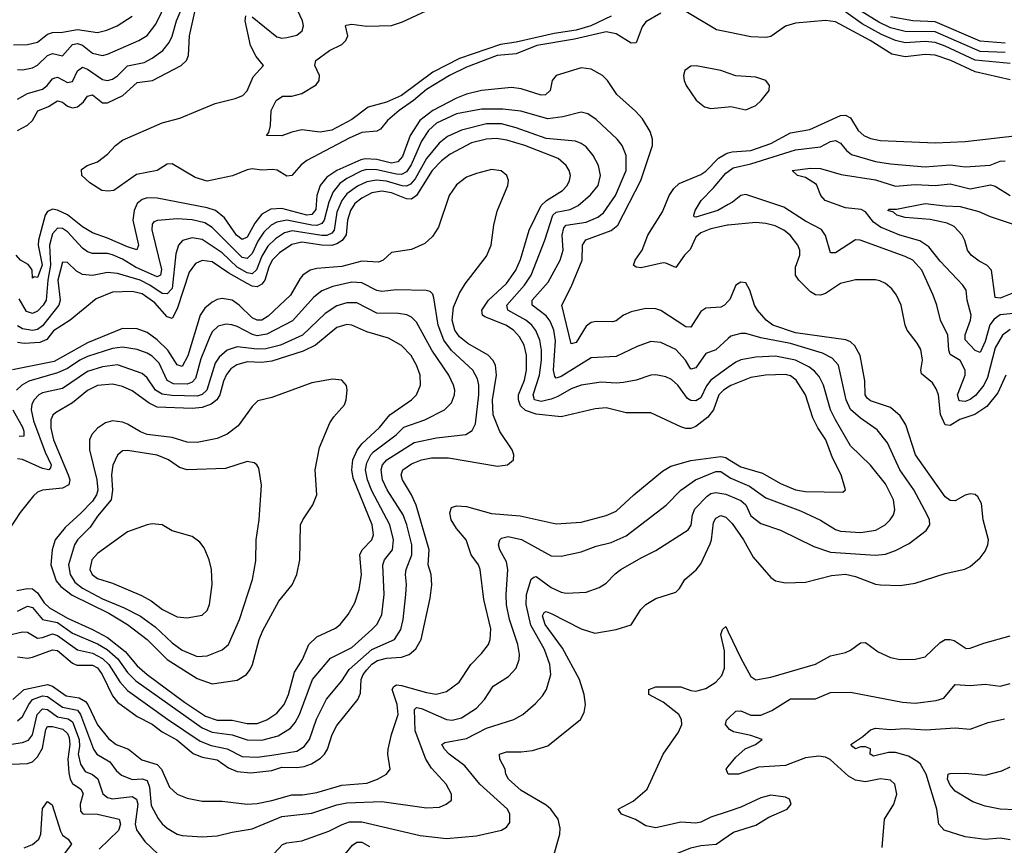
# Model space of a CAD drawing. Header units: inches. Extents: x 1173000 to 1307049, y 522583 to 678455.
# Tile 555 of 617: x 1217158 to 1221107, y 662285 to 665594. Entities that reach past the tile are written whole.
import ezdxf

# ---------------------------------------------------------------- set-up
doc = ezdxf.new("R2010")
doc.units = ezdxf.units.IN
doc.header["$MEASUREMENT"] = 0
doc.layers.add('B2616', color=7, linetype='Continuous')
doc.layers.add('B2626', color=7, linetype='Continuous')

msp = doc.modelspace()

# ---------------------------------------------------------------- linework, layer by layer
at = {"layer": 'B2616', "color": 5}
for points, elevation in [([(1217150, 665394.5), (1217170, 665393), (1217210, 665401.2), (1217230, 665412.2), (1217270, 665450.5), (1217290, 665458.2), (1217330.3, 665449.7), (1217370, 665494.8), (1217390, 665498.5), (1217410, 665491.6), (1217450, 665459.9), (1217490, 665450.6), (1217510, 665455.4), (1217636.4, 665510), (1217669.6, 665530.4), (1217704.2, 665575.8), (1217749.1, 665670)], 1260), ([(1217150, 665275.8), (1217190, 665298.8), (1217250, 665316), (1217269.1, 665330.9), (1217290, 665356.6), (1217299.3, 665360.7), (1217310, 665364.1), (1217350, 665342.2), (1217370, 665346.6), (1217390.3, 665389.7), (1217410, 665403.9), (1217430, 665396), (1217490, 665354.2), (1217510, 665351), (1217530, 665355.8), (1217550, 665368.5), (1217590, 665408.9), (1217657, 665423), (1217690, 665439.6), (1217731.7, 665470), (1217757.4, 665502.6), (1217770, 665527.5), (1217787.5, 665590), (1217811.9, 665650)], 1240), ([(1217150, 665150.6), (1217190, 665171.3), (1217209.9, 665190), (1217231.6, 665228.4), (1217274.3, 665245.7), (1217310, 665268.4), (1217330, 665263.1), (1217350, 665247.4), (1217370, 665240.8), (1217390, 665244.8), (1217414.5, 665265.5), (1217430, 665287.5), (1217450, 665293.1), (1217490, 665261.1), (1217510, 665260.8), (1217571.7, 665290), (1217630, 665342.5), (1217690.9, 665350), (1217806.5, 665410), (1217826.9, 665430), (1217834.8, 665450), (1217839.9, 665530), (1217865.6, 665650)], 1220), ([(1218090, 665605.5), (1218190, 665524.9), (1218210, 665520.3), (1218230, 665522.1), (1218270, 665532.4), (1218291, 665550), (1218296.8, 665570), (1218292.9, 665590), (1218264.2, 665650)], 1180), ([(1217133.5, 665493.5), (1217190, 665494.1), (1217230, 665504.4), (1217270, 665535.6), (1217290, 665542.4), (1217330, 665543.7), (1217390, 665554.5), (1217470, 665542.4), (1217508, 665552), (1217549.8, 665570), (1217610, 665608.1)], 1280), ([(1219730, 665620.4), (1219670, 665585.6), (1219654.8, 665565.2), (1219630, 665501), (1219610, 665499.7), (1219550, 665538), (1219510, 665545), (1219383.9, 665516.1), (1219232.4, 665490), (1219150, 665457.6), (1219072.9, 665450), (1218950, 665404), (1218882.6, 665370), (1218790, 665314.6), (1218737.3, 665270), (1218680.1, 665230), (1218632.9, 665190), (1218604.8, 665155.2), (1218590, 665147.2), (1218530, 665141.5), (1218480.1, 665119.9), (1218310, 665029.9), (1218287.2, 665012.8), (1218250, 664969.9), (1218230, 664967.6), (1218190.6, 664990.6), (1218173.8, 664993.8), (1218130, 664991.6), (1218090, 664995.8), (1218070, 664991.9), (1218012.3, 664967.7), (1217910, 664947.3), (1217861.4, 664961.4), (1217770, 665016.1), (1217750, 665015.3), (1217710, 664989.9), (1217626.4, 664973.6), (1217536, 664910), (1217513.5, 664906.5), (1217487.3, 664910), (1217439.7, 664939.7), (1217407.1, 664970), (1217406.2, 664993.8), (1217428.7, 665010), (1217470, 665024.4), (1217510, 665054.6), (1217542.8, 665090), (1217570, 665111.5), (1217730, 665181), (1217800.1, 665199.9), (1217941.7, 665258.3), (1218022.4, 665277.6), (1218052.7, 665290), (1218070, 665309.2), (1218095.2, 665364.8), (1218136, 665410), (1218106.8, 665446.8), (1218084.5, 665490), (1218062.9, 665590), (1218065.1, 665610)], 1180), ([(1219530, 665607.5), (1219448.6, 665570), (1219390, 665552.1), (1219301.6, 665538.4), (1219150, 665504), (1219085.9, 665494.1), (1218921.6, 665438.4), (1218815.8, 665384.2), (1218690.1, 665290), (1218630, 665263.9), (1218556.2, 665243.8), (1218490, 665193.8), (1218410, 665150.8), (1218362.7, 665142.7), (1218290, 665152.4), (1218250, 665143.7), (1218210, 665128.4), (1218148.7, 665130), (1218158, 665142), (1218164.5, 665170), (1218166.6, 665230), (1218187, 665270), (1218212.9, 665287.1), (1218250, 665288), (1218290, 665298), (1218347.3, 665332.7), (1218359.6, 665350), (1218360.2, 665370), (1218342, 665410), (1218345.4, 665430), (1218400.3, 665470), (1218450, 665495), (1218466.8, 665510), (1218473.6, 665530), (1218465.1, 665570), (1218467.9, 665572.1), (1218490, 665576.1), (1218550, 665568.2), (1218649.1, 665570.9), (1218693.9, 665586.1), (1218788.2, 665630)], 1160), ([(1220000, 665543.4), (1219952.8, 665552.8), (1219830, 665626.7)], 1180), ([(1220000, 664465.9), (1219984.9, 664450), (1219970, 664441.8), (1219910, 664438), (1219890, 664424.8), (1219850, 664361.5), (1219830, 664362.9), (1219730, 664428.7), (1219710, 664435.7), (1219670, 664436.9), (1219610, 664423.9), (1219580.3, 664410), (1219550, 664387.4), (1219536.3, 664383.7), (1219470, 664384.5), (1219450, 664379.9), (1219430, 664366.4), (1219390, 664300.5), (1219370, 664294.5), (1219332.7, 664450), (1219370, 664524.1), (1219414.2, 664630), (1219415.3, 664690), (1219428.5, 664711.5), (1219530, 664749.6), (1219557.7, 664770), (1219649.2, 664950), (1219696.5, 665090), (1219695.8, 665115.8), (1219686.4, 665146.4), (1219656, 665196.1), (1219628, 665228), (1219553.6, 665293.6), (1219515.2, 665350), (1219495.8, 665370), (1219450, 665395.3), (1219410, 665400.5), (1219309.2, 665370), (1219293.9, 665350), (1219286, 665310), (1219267.3, 665292.7), (1219250, 665291.5), (1219170, 665316.7), (1219130, 665321.9), (1219009.9, 665309.9), (1218950, 665295.1), (1218910, 665279.8), (1218814.9, 665230), (1218762.9, 665190), (1218724.5, 665130), (1218693.8, 665046.2), (1218675.3, 665024.7), (1218650, 665019.1), (1218590, 665034), (1218543.5, 665036.5), (1218527, 665033), (1218430.6, 664989.4), (1218390, 664962.3), (1218363.1, 664930), (1218350.6, 664890), (1218346, 664834), (1218330, 664812.7), (1218309.5, 664810.5), (1218210, 664837.6), (1218165.3, 664834.7), (1218130, 664814.1), (1218101.5, 664778.5), (1218070, 664722), (1218050, 664712.6), (1218028.1, 664730), (1217979.6, 664799.6), (1217943.7, 664830), (1217910, 664840.7), (1217710, 664879.2), (1217670, 664879.9), (1217650, 664873.6), (1217630, 664857.1), (1217616.8, 664830), (1217612.2, 664790), (1217634.2, 664690), (1217627.9, 664672.1), (1217590, 664683.2), (1217510, 664719), (1217450, 664739.3), (1217410, 664763.4), (1217350, 664812.6), (1217310, 664831), (1217290, 664834.3), (1217270, 664824.7), (1217260.8, 664810), (1217234, 664710), (1217232.5, 664690), (1217248.8, 664610), (1217230, 664561.4), (1217216.9, 664563.1), (1217210, 664558), (1217207.7, 664590), (1217201.6, 664601.6), (1217192.3, 664612.3), (1217161.5, 664630), (1217143.8, 664650)], 1220), ([(1220000, 665379.3), (1219970, 665390.3), (1219870.9, 665409.1), (1219850, 665407.9), (1219826.4, 665390), (1219821, 665370), (1219823.2, 665350), (1219831.7, 665330), (1219871.3, 665271.3), (1219905.2, 665245.2), (1219930, 665238.5), (1220000, 665244.8)], 1220), ([(1220000, 664316.9), (1219950, 664270.6), (1219910, 664256.9), (1219870, 664198.4), (1219850, 664193.6), (1219827.8, 664230), (1219790, 664272.5), (1219730, 664300.6), (1219690, 664304.5), (1219635, 664285), (1219550, 664244.2), (1219450, 664239), (1219330, 664164), (1219310, 664157.7), (1219303.8, 664163.8), (1219299.5, 664190), (1219307.7, 664307.7), (1219299.8, 664350), (1219285.9, 664385.9), (1219270, 664407), (1219214.1, 664450), (1219213.6, 664470), (1219277.4, 664542.6), (1219325.9, 664630), (1219338.3, 664670), (1219333.7, 664730), (1219340.6, 664759.4), (1219350, 664770.7), (1219430, 664782.6), (1219476.7, 664803.3), (1219500.2, 664819.8), (1219547.1, 664890), (1219590.7, 664990), (1219590, 665049.3), (1219574.5, 665090), (1219554.8, 665114.8), (1219470, 665194.6), (1219437, 665217), (1219410, 665222.9), (1219335.9, 665204.1), (1219276.9, 665196.9), (1219167.6, 665227.6), (1219095.9, 665235.9), (1219010, 665235.3), (1218910, 665216.6), (1218830, 665178.9), (1218798, 665150), (1218770, 665106.6), (1218728, 665012), (1218710, 664984.5), (1218690, 664974), (1218670, 664974.5), (1218590, 664992.2), (1218550, 664993.4), (1218530, 664988), (1218470, 664957.7), (1218442.2, 664937.8), (1218415.3, 664904.7), (1218397.4, 664862.6), (1218379.1, 664790), (1218370, 664777), (1218350.2, 664769.8), (1218330, 664770.7), (1218230, 664790.8), (1218190, 664782.6), (1218166.8, 664770), (1218137.6, 664742.4), (1218113.6, 664706.4), (1218090, 664656.7), (1218070, 664637.4), (1218050, 664640.5), (1217930, 664761.7), (1217900.6, 664780.6), (1217850, 664792.6), (1217790, 664796.2), (1217710.7, 664789.3), (1217696.7, 664783.3), (1217690, 664774), (1217688.4, 664751.6), (1217726.6, 664593.4), (1217722.4, 664570), (1217710, 664563.5), (1217622.3, 664602.3), (1217570, 664634.5), (1217530, 664652), (1217510, 664656.8), (1217450, 664657.1), (1217430, 664664.2), (1217410, 664677.9), (1217350, 664744.1), (1217330, 664757.3), (1217310, 664758.9), (1217290, 664735.2), (1217277.7, 664690), (1217282.4, 664610), (1217271.2, 664550), (1217263.9, 664470), (1217252.1, 664450), (1217230, 664426.5), (1217210, 664416.3), (1217185, 664424.9), (1217155.6, 664475.6)], 1240), ([(1220000, 664200), (1219930.6, 664149.4), (1219913, 664127), (1219890, 664079.1), (1219870, 664066.5), (1219850, 664067.7), (1219836.3, 664076.3), (1219797.5, 664130), (1219772.3, 664152.3), (1219750, 664163), (1219710, 664170.5), (1219690, 664169.9), (1219630, 664149.3), (1219579.5, 664140.5), (1219550, 664137.7), (1219490, 664141.2), (1219410, 664129.9), (1219370, 664114.6), (1219316.7, 664083.3), (1219290, 664073.3), (1219250, 664064.5), (1219223, 664070), (1219217.6, 664090), (1219242.8, 664170), (1219251.3, 664230), (1219251.5, 664270), (1219244.1, 664310), (1219228.3, 664348.3), (1219212.3, 664370), (1219187.6, 664390), (1219115.3, 664430), (1219111.8, 664450), (1219182.9, 664530), (1219209.4, 664570.6), (1219263.7, 664710), (1219296.3, 664810), (1219310, 664822.4), (1219366.4, 664833.6), (1219397.8, 664850), (1219447.8, 664892.2), (1219478.6, 664930), (1219487.5, 664970), (1219479.9, 665010), (1219458.3, 665050), (1219430, 665084.5), (1219410, 665098.3), (1219386.9, 665106.9), (1219270, 665117.8), (1219150, 665160.4), (1219090, 665176.7), (1219030, 665176.5), (1218930, 665151), (1218874.1, 665125.9), (1218841.2, 665098.8), (1218790, 665038.2), (1218743.7, 664956.3), (1218725.5, 664934.5), (1218710, 664927), (1218691.7, 664928.3), (1218630, 664947), (1218589.4, 664950.6), (1218550, 664944.1), (1218512.8, 664927.2), (1218470, 664895.6), (1218449.6, 664870), (1218430, 664822.5), (1218419.3, 664750), (1218410, 664738.3), (1218390.2, 664729.8), (1218370, 664729.6), (1218251.5, 664748.5), (1218220.4, 664739.6), (1218184.8, 664715.2), (1218154.1, 664685.9), (1218130, 664646.1), (1218107.9, 664592.1), (1218090, 664576.2), (1218070, 664578.9), (1218030, 664601.9), (1217970, 664659.8), (1217890, 664713.5), (1217850, 664719.7), (1217811.3, 664708.7), (1217795, 664690), (1217784.2, 664655.8), (1217770, 664517.4), (1217750, 664494.9), (1217730, 664496.2), (1217680.5, 664530), (1217641, 664550), (1217550, 664576.5), (1217510, 664581.2), (1217450, 664569.1), (1217410, 664573), (1217386.7, 664586.7), (1217350, 664621.2), (1217330, 664622), (1217310.9, 664550), (1217320.2, 664470), (1217315, 664450), (1217250, 664367.6), (1217230, 664352.7), (1217210, 664348.9), (1217170, 664355.3), (1217150, 664367.1)], 1260), ([(1220000, 664121.4), (1219980.9, 664110), (1219962.3, 664090), (1219940.3, 664030), (1219918.5, 664001.5), (1219870, 663963.9), (1219850, 663955.7), (1219830, 663955.4), (1219810, 663962), (1219690, 664018.8), (1219590, 664019), (1219510, 664038.2), (1219465.8, 664034.2), (1219330, 664002.9), (1219230, 664012.6), (1219187.2, 664027.2), (1219167.2, 664047.2), (1219158.2, 664070), (1219158.8, 664090), (1219182.7, 664150), (1219191.1, 664190), (1219190.6, 664250), (1219181, 664290), (1219163.1, 664323.1), (1219138.7, 664350), (1219108.4, 664370), (1219023.1, 664403.2), (1219014.1, 664410), (1219011.7, 664430), (1219038.3, 664470), (1219110, 664536.3), (1219147.8, 664590), (1219167.1, 664632.9), (1219201.2, 664750), (1219250.2, 664849.8), (1219270.4, 664869.6), (1219335.6, 664910), (1219353.6, 664930), (1219363.4, 664950), (1219366.7, 664970), (1219361.7, 664990), (1219349.9, 665010), (1219317.2, 665037.2), (1219183.7, 665090), (1219111.4, 665111.4), (1219070, 665117.8), (1219030, 665115.7), (1218970, 665100.8), (1218884.5, 665055.5), (1218850, 665028.6), (1218812.3, 664990), (1218750, 664889), (1218730, 664874.3), (1218710, 664875.9), (1218650, 664900.2), (1218610, 664907.1), (1218570, 664899.8), (1218530, 664878.6), (1218502.9, 664857.1), (1218484.8, 664830), (1218473.4, 664790), (1218467.7, 664732.3), (1218451.3, 664708.7), (1218430, 664695.5), (1218410, 664689.6), (1218370, 664690.4), (1218290, 664701.9), (1218250, 664693.7), (1218200.7, 664659.3), (1218171.4, 664630), (1218157.4, 664602.6), (1218141.2, 664550), (1218130, 664534), (1218110, 664522.8), (1218090, 664525.8), (1218070, 664536.2), (1217997.6, 664577.6), (1217930, 664623.3), (1217890, 664628.4), (1217863.7, 664616.3), (1217838.1, 664581.9), (1217790, 664434.7), (1217770, 664396.5), (1217750, 664403.1), (1217699.6, 664459.7), (1217650, 664495.6), (1217610, 664504.3), (1217530, 664502.3), (1217464.6, 664475.4), (1217361.1, 664390), (1217293.5, 664346.5), (1217266.9, 664313), (1217239.7, 664300.3), (1217176.1, 664296.1), (1217150, 664300.8)], 1280), ([(1220000, 664770.3), (1219997.3, 664770), (1219930, 664756.4), (1219890, 664739.4), (1219870, 664722.5), (1219846.9, 664673.1), (1219824.1, 664650), (1219790, 664600.6), (1219750, 664618.7), (1219739.3, 664619.3), (1219650, 664600.1), (1219630, 664602.6), (1219620.3, 664610), (1219626.7, 664630), (1219654.5, 664670), (1219677.8, 664730), (1219736.2, 664823.8), (1219763.6, 664890), (1219782, 664918), (1219802.6, 664937.4), (1219890, 664973.1), (1219910, 664987.5), (1219960.8, 665039.2), (1219990, 665057), (1220000, 665059.8)], 1180), ([(1217150, 663040.3), (1217190, 663036), (1217210, 663039.9), (1217290, 663068.3), (1217310, 663065.4), (1217370, 663014.9), (1217387.5, 663007.5), (1217450, 663006.8), (1217470, 662996.2), (1217489.5, 662970), (1217530, 662884.2), (1217550, 662859.2), (1217630, 662802), (1217690, 662771.1), (1217730, 662740.7), (1217788.5, 662708.5), (1217853.7, 662653.7), (1217890, 662638.7), (1217950, 662628.5), (1217996, 662596), (1218030, 662581.5), (1218084.6, 662575.4), (1218170, 662585.5), (1218210, 662597.9), (1218270, 662597.2), (1218298.7, 662601.3), (1218328.1, 662611.9), (1218364.9, 662635.1), (1218380.9, 662650), (1218393.3, 662670), (1218411.8, 662730), (1218430, 662766), (1218514.9, 662870), (1218525.1, 662894.9), (1218527.9, 662950), (1218535.7, 662970), (1218550.8, 662989.2), (1218570, 663010.7), (1218593.5, 663026.5), (1218630, 663035), (1218690, 663039.2), (1218720.7, 663050), (1218747.5, 663072.5), (1218768.4, 663110), (1218804.2, 663275.8), (1218811, 663329), (1218808.9, 663370), (1218797.1, 663410), (1218800.6, 663470), (1218748, 663648), (1218729.9, 663690), (1218693.2, 663750), (1218687.8, 663770), (1218694.3, 663790), (1218730, 663813.6), (1218770, 663829.6), (1218810, 663838.7), (1218878.1, 663838.1), (1219075.1, 663804.9), (1219115.1, 663810), (1219138.2, 663830), (1219140.3, 663850), (1219133.6, 663870), (1219083.4, 663943.4), (1219057.5, 664010), (1219055, 664070), (1219070.9, 664170), (1219066, 664210), (1219056.4, 664230), (1219036.8, 664250), (1218955.9, 664295.9), (1218922.5, 664322.5), (1218903, 664350), (1218892.7, 664390), (1218898.1, 664441.9), (1218921.8, 664498.2), (1218944.9, 664535.1), (1219030, 664646), (1219049.4, 664690), (1219059.5, 664770), (1219073.3, 664826.7), (1219116.2, 664930), (1219118.5, 664950), (1219112.1, 664970), (1219088.8, 664988.8), (1219050, 664993.2), (1218990, 664978), (1218950, 664962.6), (1218910, 664932.5), (1218881.1, 664890), (1218837.4, 664762.6), (1218814.2, 664725.8), (1218783.1, 664696.9), (1218730, 664673.5), (1218650, 664661), (1218615.6, 664630), (1218597.4, 664622.6), (1218530, 664625.7), (1218450, 664604.6), (1218350, 664596.6), (1218322.8, 664590), (1218293.6, 664570), (1218282.8, 664557.2), (1218243.9, 664490), (1218154.4, 664405.6), (1218130, 664389.9), (1218110, 664389.3), (1218090, 664399), (1218038.5, 664450), (1218010, 664469.5), (1217970, 664476.9), (1217950, 664472.6), (1217930, 664461.8), (1217901.4, 664438.6), (1217882.1, 664410), (1217833.1, 664246.9), (1217810, 664204.3), (1217790, 664210.6), (1217753, 664270), (1217710, 664311), (1217670, 664340.1), (1217630, 664354.9), (1217570, 664356.3), (1217430, 664299.7), (1217296.1, 664223.9), (1217129.8, 664190.2)], 1320), ([(1220000, 664852.9), (1219958.7, 664830), (1219870, 664802.2), (1219863.6, 664803.6), (1219861.7, 664810), (1219866.6, 664830), (1219891, 664870), (1219940.4, 664919.6), (1219990, 664978.9), (1220000, 664986.3)], 1160), ([(1217111.9, 663128.1), (1217170, 663140.3), (1217190, 663139.2), (1217230, 663116), (1217250, 663117.5), (1217290, 663132.6), (1217310, 663126.3), (1217390, 663068.8), (1217450, 663054.8), (1217490, 663034.1), (1217515.8, 663010), (1217559.9, 662939.9), (1217590, 662905.6), (1217750.6, 662790.6), (1217882.7, 662702.7), (1217925.9, 662685.9), (1217990, 662672), (1218050, 662641.2), (1218110, 662639), (1218170, 662646.9), (1218270, 662662.4), (1218299.2, 662680.8), (1218320.1, 662710), (1218349.1, 662790.9), (1218389.2, 662870.8), (1218450, 662944.6), (1218479.9, 662990), (1218570, 663070.7), (1218661.2, 663110), (1218687, 663150), (1218696.7, 663190), (1218707.3, 663290), (1218709.9, 663330), (1218705.2, 663370), (1218707.8, 663390), (1218730.6, 663450), (1218730.3, 663490), (1218710.6, 663570), (1218695.6, 663610), (1218632, 663710), (1218613.9, 663750), (1218608.3, 663790), (1218613.8, 663810), (1218630.4, 663830), (1218740.6, 663899.4), (1218830, 663918.7), (1218948.1, 663931.9), (1218972.9, 663947.1), (1218986, 663974), (1218999.6, 664090), (1218999.7, 664130), (1218994.7, 664154.7), (1218975.6, 664190), (1218890, 664267.7), (1218858.6, 664310), (1218837.2, 664370), (1218819.4, 664479.4), (1218814.5, 664494.5), (1218804.5, 664504.5), (1218789, 664509), (1218670, 664511.6), (1218610, 664504.2), (1218590, 664509.4), (1218530, 664540.1), (1218490, 664541.8), (1218414.7, 664525.3), (1218370, 664507.3), (1218338.4, 664481.6), (1218252.2, 664387.8), (1218150, 664334.2), (1218110, 664327.7), (1218091.9, 664331.9), (1218030, 664364.6), (1218008.9, 664371.1), (1217986.5, 664373.5), (1217954.4, 664365.6), (1217930, 664343.7), (1217919.2, 664320.8), (1217885, 664235), (1217863.9, 664156.1), (1217850, 664141), (1217830, 664133.3), (1217774.9, 664134.9), (1217750, 664147.7), (1217717.5, 664217.5), (1217690, 664245.7), (1217670, 664258.2), (1217630, 664271.9), (1217570, 664282.2), (1217530, 664275.8), (1217430, 664244.9), (1217399.1, 664230), (1217350, 664196.7), (1217310, 664178.4), (1217195.1, 664144.9), (1217166.9, 664130), (1217145.9, 664110)], 1340), ([(1217150, 663224), (1217190, 663244.3), (1217210, 663238.5), (1217250, 663190.8), (1217310, 663177.8), (1217370, 663135.5), (1217470, 663093), (1217509.4, 663070), (1217552.4, 663032.4), (1217590, 662978.5), (1217624.1, 662944.1), (1217890, 662756.4), (1217930, 662738.3), (1218010, 662728.3), (1218070, 662707.7), (1218130, 662706.6), (1218195.4, 662724.6), (1218244.7, 662755.3), (1218262.9, 662777.1), (1218280.3, 662810), (1218331.9, 662950), (1218404.9, 663035.1), (1218490, 663077.7), (1218570.6, 663150), (1218590.5, 663170), (1218610.6, 663209.4), (1218619.7, 663290), (1218614.4, 663410), (1218621.9, 663430), (1218653.7, 663470), (1218657.8, 663510), (1218642.1, 663570), (1218570, 663706.4), (1218552.8, 663750), (1218545.3, 663790), (1218550, 663818.8), (1218565.9, 663850), (1218577.5, 663862.5), (1218667.8, 663930), (1218699.4, 663960.6), (1218783.1, 663990), (1218862.4, 664030), (1218890, 664059), (1218902.3, 664090), (1218903.2, 664110), (1218898, 664130), (1218879.4, 664170), (1218811.4, 664270), (1218750, 664382), (1218730, 664401.6), (1218711.1, 664411.1), (1218676.9, 664416.9), (1218590, 664418.4), (1218510, 664459.9), (1218470, 664459.9), (1218430, 664447.8), (1218382.8, 664417.2), (1218291.9, 664330), (1218204, 664290), (1218145.1, 664274.9), (1218110, 664274.1), (1218030, 664283), (1217990, 664269.9), (1217958.5, 664241.5), (1217942.5, 664217.5), (1217908.6, 664110), (1217890, 664092.6), (1217870, 664085.5), (1217768, 664088), (1217730, 664093.7), (1217703.6, 664110), (1217670, 664158.7), (1217650, 664176.4), (1217550.3, 664210.3), (1217490, 664203.4), (1217430, 664184.1), (1217330, 664116.5), (1217250, 664098.2), (1217235, 664090), (1217216.3, 664070), (1217207.4, 664052.6), (1217204.2, 664030), (1217213.5, 663986.5), (1217260.6, 663860.6), (1217284.3, 663810), (1217282.5, 663797.5), (1217274.9, 663790), (1217250, 663796), (1217170, 663831), (1217150, 663834.3)], 1360), ([(1217147, 663307), (1217190, 663314.3), (1217210, 663312.7), (1217230, 663296.5), (1217256.6, 663256.6), (1217277.4, 663237.4), (1217350, 663195.8), (1217450, 663150.8), (1217510, 663118.1), (1217581.9, 663061.9), (1217630, 663005.2), (1217669.4, 662969.4), (1217818.7, 662858.7), (1217903.2, 662803.2), (1217950, 662786.3), (1218010, 662786.4), (1218070, 662772.9), (1218110, 662774.1), (1218150, 662788.4), (1218190, 662814.7), (1218218.5, 662850), (1218236.3, 662890), (1218260.9, 662979.1), (1218292.3, 663030), (1218317.2, 663090), (1218350, 663120.7), (1218424.5, 663155.5), (1218443.5, 663170), (1218475.4, 663210), (1218502.6, 663257.4), (1218519.1, 663310), (1218529.1, 663370), (1218523, 663450), (1218531.9, 663470), (1218570.3, 663509.7), (1218577.2, 663530), (1218572.1, 663570), (1218496.3, 663756.3), (1218490.7, 663790), (1218494.9, 663830), (1218511.2, 663868.8), (1218530, 663894.8), (1218600.7, 663959.3), (1218642.7, 664010), (1218730, 664070.1), (1218749.1, 664090.9), (1218765.8, 664130), (1218764.2, 664170), (1218749.9, 664209.9), (1218727.9, 664247.9), (1218690, 664288.2), (1218637.2, 664317.2), (1218550, 664343.1), (1218490, 664369.4), (1218470, 664372.1), (1218430, 664360.5), (1218344.7, 664290), (1218294.8, 664265.2), (1218170, 664225.4), (1218130, 664220.4), (1218070, 664223.4), (1218029.1, 664210.9), (1218005.6, 664194.4), (1217987.4, 664172.6), (1217975.1, 664144.9), (1217960.4, 664090), (1217949.4, 664070.6), (1217926.3, 664053.7), (1217890, 664039.7), (1217850, 664035.5), (1217710, 664041.8), (1217676.9, 664056.9), (1217610, 664106.6), (1217570, 664123.9), (1217530, 664133.2), (1217470, 664128.2), (1217430, 664107.6), (1217370, 664059.2), (1217301.8, 664018.2), (1217291.3, 664008.7), (1217283.1, 663990), (1217283.5, 663956.5), (1217293.7, 663910), (1217353.1, 663770), (1217359.1, 663750), (1217355, 663730), (1217330, 663716.5), (1217250, 663708.1), (1217230, 663700.2), (1217213.9, 663686.1), (1217160.6, 663619.4), (1217114.6, 663550)], 1380), ([(1217130.8, 664030), (1217170, 663960.9), (1217175.3, 663944.7), (1217174.4, 663925.6), (1217156.5, 663923.5)], 1340), ([(1217130.5, 662869.5), (1217176.8, 662910), (1217270, 662929.3), (1217290, 662922.7), (1217345, 662885), (1217396.3, 662876.3), (1217421.7, 662861.7), (1217431.8, 662850), (1217470, 662767.6), (1217513.8, 662713.8), (1217545.7, 662690), (1217594, 662670), (1217647.7, 662627.7), (1217710, 662608.8), (1217726.9, 662590), (1217758.8, 662518.8), (1217790, 662490.8), (1217830, 662474), (1217890, 662461.9), (1217970, 662461.7), (1218070.5, 662450.5), (1218110, 662452.3), (1218170, 662464.9), (1218250, 662487.3), (1218292.1, 662487.9), (1218350, 662497.5), (1218450, 662526.6), (1218550, 662534.9), (1218593.7, 662550), (1218629.7, 662570), (1218643.5, 662590), (1218635, 662650), (1218636.3, 662670), (1218649.4, 662730), (1218675.8, 662810), (1218672.1, 662850), (1218651.8, 662910), (1218658.6, 662921.4), (1218670, 662927.8), (1218690, 662925.8), (1218790, 662897.1), (1218828.3, 662891.7), (1218870, 662901.2), (1218920.4, 662939.6), (1218967.3, 663010), (1219010, 663053.5), (1219037.9, 663090), (1219045.6, 663110), (1219047.3, 663152.7), (1219020.1, 663270), (1219004.5, 663390), (1218998.4, 663410), (1218968.9, 663450), (1218948.4, 663510), (1218910, 663554.6), (1218888.4, 663590), (1218882.8, 663617.2), (1218890, 663639.6), (1218910, 663646.2), (1218950, 663642.9), (1219050, 663615.3), (1219165.3, 663605.3), (1219310, 663573.8), (1219410, 663580.9), (1219510, 663607.1), (1219550, 663624.3), (1219621.7, 663690), (1219735.8, 663784.2), (1219770, 663805), (1219850, 663827.4), (1219970, 663843.7), (1219990, 663838.9), (1220000, 663832.8)], 1280), ([(1217150, 662784.7), (1217170, 662801), (1217195.2, 662850), (1217210.3, 662869.7), (1217250, 662884.1), (1217270, 662881.5), (1217330, 662839.6), (1217390, 662826.4), (1217402.8, 662810), (1217454.7, 662670), (1217467, 662650), (1217520.3, 662620.3), (1217544.7, 662584.7), (1217566.9, 662566.9), (1217609.7, 662549.7), (1217650, 662551.8), (1217670, 662545.1), (1217678.6, 662518.6), (1217685.2, 662445.2), (1217713.1, 662393.1), (1217730, 662370.9), (1217750, 662354.7), (1217790, 662330.1), (1217810, 662324.4), (1217890, 662319.7), (1217950, 662322.8), (1218010, 662338.5), (1218090, 662351.6), (1218210, 662401.3), (1218330, 662414.3), (1218430, 662447.8), (1218470, 662456.1), (1218610, 662460.3), (1218790, 662435.5), (1218841.3, 662438.7), (1218869.2, 662450), (1218890, 662466.8), (1218889.6, 662490), (1218869.1, 662530), (1218810, 662594.2), (1218787.3, 662630), (1218744.5, 662744.5), (1218742, 662830), (1218750, 662837), (1218770, 662833.8), (1218870, 662789.6), (1218892.6, 662787.4), (1218930, 662796), (1218990, 662835), (1219023, 662870), (1219057.2, 662922.8), (1219118.5, 662961.5), (1219150, 662995.6), (1219162, 663030), (1219163.2, 663050), (1219155.8, 663090), (1219122.3, 663190), (1219111.1, 663248.9), (1219108.8, 663290), (1219116.5, 663390), (1219110, 663421.3), (1219083.7, 663470), (1219078.6, 663490), (1219083.8, 663510), (1219090, 663516.5), (1219117.6, 663522.4), (1219170.4, 663510.4), (1219290, 663445.5), (1219330, 663443.7), (1219410, 663461.9), (1219470, 663483.9), (1219530, 663499.5), (1219590, 663525), (1219751.1, 663648.9), (1219810, 663708.4), (1219867.9, 663750), (1219950, 663783.2), (1219970, 663783), (1220000, 663763.4)], 1260), ([(1218144.3, 662215.7), (1218212, 662288), (1218230, 662295.9), (1218290, 662303.3), (1218398.1, 662341.9), (1218450.9, 662369.1), (1218481, 662379), (1218530, 662380.1), (1218764.7, 662324.7), (1218870, 662312.1), (1218990, 662323.3), (1219090, 662346.3), (1219110, 662357.4), (1219123.3, 662376.7), (1219124.6, 662410), (1219114.3, 662430), (1219003, 662530), (1218943.5, 662603.5), (1218881.1, 662650), (1218861.9, 662670), (1218851.2, 662690), (1218863, 662697), (1218950, 662713.4), (1219030, 662754.7), (1219140.5, 662790), (1219176.4, 662810), (1219226.4, 662853.6), (1219255.4, 662884.6), (1219270.4, 662909.6), (1219287.8, 662970), (1219284.6, 663010), (1219262.5, 663070), (1219208, 663168), (1219188.8, 663250), (1219191.4, 663290), (1219210, 663351.7), (1219220.6, 663359.4), (1219230, 663363), (1219290, 663318.7), (1219330, 663300.1), (1219350, 663296.1), (1219430, 663299.7), (1219481.7, 663318.3), (1219510, 663335.3), (1219546.8, 663373.2), (1219569.7, 663390), (1219650, 663437.7), (1219710, 663466.4), (1219839.8, 663550), (1219851.5, 663568.5), (1219856.9, 663610), (1219865.8, 663634.2), (1219915.1, 663684.9), (1219930, 663694.9), (1219950, 663699.9), (1219990, 663693.2), (1220000, 663688.9)], 1240), ([(1219299.1, 662240.9), (1219325.1, 662330), (1219326, 662354), (1219317.7, 662390), (1219288.9, 662430), (1219270, 662446), (1219170, 662505.2), (1219118.3, 662550), (1219108.4, 662570), (1219105.5, 662590), (1219083.7, 662630), (1219083.1, 662650), (1219110, 662659.6), (1219170, 662659.6), (1219214.2, 662665.8), (1219275.8, 662684.2), (1219407.4, 662790), (1219422.5, 662817.5), (1219427.2, 662850), (1219421.6, 662890), (1219402.9, 662950), (1219335.6, 663075.6), (1219266.1, 663170), (1219255.2, 663204.8), (1219261.9, 663218.1), (1219270, 663222), (1219290, 663213.9), (1219410, 663152.3), (1219464.6, 663135.4), (1219549.8, 663150.2), (1219610, 663168.9), (1219649.7, 663230), (1219669.7, 663250), (1219710, 663274.7), (1219790, 663299.5), (1219804.9, 663315.1), (1219826, 663350), (1219871.2, 663388.8), (1219890, 663413.8), (1219927.1, 663492.9), (1219932.9, 663510), (1219940.9, 663579.1), (1219950, 663596), (1219970, 663607), (1219990, 663600.5), (1220000, 663590.6)], 1220), ([(1220000, 662421.3), (1219930, 662398.4), (1219890, 662377.6), (1219870, 662374), (1219810, 662377.8), (1219710, 662355.9), (1219670, 662363.2), (1219628.5, 662388.5), (1219571.5, 662410), (1219558.4, 662430), (1219618.4, 662461.6), (1219674.7, 662510), (1219739.2, 662650), (1219801, 662739), (1219814.2, 662770), (1219812.8, 662790), (1219801.6, 662810), (1219738.6, 662858.6), (1219681.2, 662890), (1219681, 662910), (1219710, 662920.7), (1219810, 662921), (1219850, 662906.1), (1219870, 662903.4), (1219910, 662913.5), (1219950, 662939.8), (1219973.9, 662966.1), (1219984.6, 662995.4), (1219985, 663065), (1219970.8, 663130), (1219976.4, 663150), (1219990, 663162.8), (1220000, 663141.5)], 1180), ([(1217107.4, 662687.4), (1217170, 662697.5), (1217193.1, 662706.9), (1217210, 662727.8), (1217228.6, 662810), (1217250, 662832.4), (1217270, 662829.2), (1217310, 662800.2), (1217352.1, 662792.1), (1217370, 662779.9), (1217396.3, 662710), (1217398, 662682), (1217393.4, 662650), (1217401.8, 662610), (1217421, 662581), (1217450, 662569.3), (1217472.3, 662552.3), (1217491.4, 662491.4), (1217510, 662477.4), (1217530, 662471.5), (1217610, 662480.8), (1217627.3, 662470), (1217631.5, 662450), (1217621.7, 662370), (1217626.8, 662346.8), (1217660.2, 662300.2), (1217714, 662250)], 1240), ([(1220000, 662756.3), (1219989.1, 662770), (1219993.1, 662786.9), (1220000, 662793.7)], 1160), ([(1217125.6, 662610), (1217190, 662613.6), (1217210, 662620.5), (1217230, 662640.1), (1217250, 662674.1), (1217262.9, 662750), (1217270, 662761), (1217290, 662761.7), (1217331.4, 662751.4), (1217350, 662733.7), (1217357.1, 662717.1), (1217359.7, 662690), (1217351.8, 662630), (1217355.9, 662575.9), (1217361, 662550), (1217370, 662533), (1217403.8, 662510), (1217413.2, 662493.2), (1217401.2, 662450), (1217402.4, 662422.4), (1217412, 662412), (1217470, 662409.6), (1217557, 662390), (1217562.1, 662370), (1217554.9, 662345.1), (1217477.6, 662270)], 1220), ([(1220000, 662570), (1219999.3, 662570), (1219991.6, 662590), (1220000, 662600.7)], 1160), ([(1217175.7, 662275.7), (1217210, 662288), (1217235.1, 662310), (1217243.1, 662330), (1217250, 662432.4), (1217270, 662460.5), (1217288.2, 662448.2), (1217321.5, 662341.5), (1217330, 662326.2), (1217352.5, 662310), (1217366.7, 662290), (1217260.4, 662150)], 1180), ([(1220000, 661811.6), (1219961.8, 661850), (1219910, 661929.6), (1219890, 661930.9), (1219870, 661918.8), (1219821.1, 661870), (1219788.8, 661850), (1219750, 661840.7), (1219722.9, 661842.9), (1219707.6, 661850), (1219698.3, 661870), (1219697.6, 661890), (1219717.2, 662030), (1219709.5, 662070), (1219687.5, 662130), (1219686.6, 662150), (1219695, 662170), (1219727.4, 662212.6), (1219760.4, 662239.6), (1219850, 662275.9), (1219890, 662284.7), (1219951, 662290), (1220000, 662323.7)], 1180), ([(1218463.5, 662250), (1218493.6, 662286.4), (1218510, 662298.4), (1218530, 662298), (1218560.9, 662280.9)], 1220)]:
    msp.add_lwpolyline(points, dxfattribs=dict(at, elevation=elevation))
for points, elevation in [([(1218413.2, 664153.2), (1218330, 664139.3), (1218170, 664080.1), (1218113.1, 664066.9), (1218090, 664044.2), (1218034.1, 663965.9), (1217990, 663932.4), (1217950, 663915.2), (1217870, 663899.3), (1217830, 663900.3), (1217770, 663919.2), (1217670, 663931.9), (1217642.5, 663942.5), (1217590, 663973.3), (1217570, 663980.7), (1217530, 663985.8), (1217502.1, 663977.9), (1217470, 663957.1), (1217447.8, 663932.2), (1217438.6, 663910), (1217437.6, 663870), (1217467.5, 663750), (1217471.4, 663708.6), (1217466.1, 663690), (1217450, 663664.9), (1217403.7, 663616.3), (1217340.4, 663559.6), (1217301.2, 663510), (1217288.9, 663470), (1217283, 663410), (1217304.9, 663344.9), (1217323.3, 663323.2), (1217368.1, 663288), (1217515.8, 663215.8), (1217590.8, 663170.8), (1217669.8, 663109.8), (1217749.2, 663030), (1217870, 662954.4), (1217930, 662932), (1218030, 662947.5), (1218068.2, 662970), (1218083, 662990), (1218092.4, 663010), (1218119, 663110), (1218133.9, 663146.1), (1218196.9, 663263.1), (1218251.4, 663328.6), (1218269.9, 663370), (1218281.2, 663430), (1218284.7, 663570), (1218293.3, 663590), (1218333.5, 663650), (1218349.8, 663690), (1218342.7, 663790), (1218360.7, 663879.3), (1218402, 663978), (1218417.8, 664002.2), (1218461.1, 664050), (1218468, 664070), (1218471.8, 664110), (1218468.7, 664128.7), (1218449.8, 664149.8)], 1420), ([(1217590, 663867.1), (1217570, 663865.8), (1217550, 663848.3), (1217531.5, 663808.5), (1217526.7, 663770), (1217531.1, 663708.9), (1217524.8, 663670), (1217470, 663604.1), (1217440.3, 663559.7), (1217390.7, 663510), (1217377.8, 663490), (1217354.1, 663410), (1217360.1, 663370), (1217379.6, 663339.6), (1217410, 663316.1), (1217490, 663273.4), (1217577.7, 663237.7), (1217643.2, 663203.2), (1217701.5, 663161.5), (1217770, 663096.3), (1217810, 663066.8), (1217870, 663042), (1217910, 663045), (1217970, 663068.2), (1217996.2, 663090), (1218039.6, 663190), (1218092.5, 663350), (1218104.8, 663424.8), (1218106.4, 663510), (1218119.3, 663590), (1218128.1, 663728.1), (1218116.9, 663796.9), (1218109.6, 663809.6), (1218098, 663818), (1218070, 663823), (1217984.1, 663795.9), (1217830, 663789.9), (1217799.4, 663799.4), (1217755.1, 663830), (1217710, 663848.9)], 1440), ([(1217690, 663574), (1217670, 663569.6), (1217590, 663542), (1217470, 663454.6), (1217447, 663430), (1217439.8, 663390), (1217448.7, 663370), (1217470, 663354.5), (1217530, 663336.5), (1217647.1, 663287.1), (1217685.2, 663265.2), (1217731.4, 663230), (1217790, 663201.6), (1217830, 663196.9), (1217890, 663207.3), (1217910, 663225.7), (1217918.9, 663250), (1217930.6, 663330), (1217927.2, 663390), (1217918.8, 663430), (1217897.5, 663477.5), (1217880.5, 663500.5), (1217850, 663523.1), (1217770, 663545.1), (1217729.6, 663569.6)], 1460)]:
    msp.add_lwpolyline(points, close=True, dxfattribs=dict(at, elevation=elevation))
at = {"layer": 'B2626', "color": 5}
for points, elevation in [([(1221130, 665418.8), (1220990, 665432.3), (1220870, 665488.3), (1220830, 665502.1), (1220790, 665506.5), (1220710, 665500.8), (1220670, 665510.2), (1220614.7, 665534.7), (1220537.3, 665577.3), (1220410, 665667.7)], 1160), ([(1221110, 665463.1), (1221010, 665466), (1220830, 665546), (1220710, 665546.3), (1220650, 665561.1), (1220603.6, 665583.6), (1220529.6, 665630)], 1140), ([(1221110, 665500.1), (1221010, 665507.6), (1220830, 665585.8), (1220739.5, 665590), (1220650, 665606)], 1120), ([(1221130, 665352.9), (1220990, 665385.1), (1220893, 665430), (1220830, 665451.3), (1220790, 665454.5), (1220710, 665445), (1220655.4, 665455.4), (1220568.8, 665510), (1220430, 665585.1), (1220390, 665590.7), (1220270, 665579.8), (1220230, 665567.7), (1220170, 665526.7), (1220150, 665522.6), (1220090, 665525.3), (1220000, 665543.4)], 1180), ([(1220000, 665244.8), (1220010, 665245.8), (1220070, 665233.1), (1220110, 665249.5), (1220132.2, 665270), (1220163.5, 665310), (1220165.6, 665330), (1220150, 665350.5), (1220110, 665363.2), (1220030, 665368.4), (1220000, 665379.3)], 1220), ([(1220000, 665059.8), (1220015.8, 665064.2), (1220090.8, 665070), (1220170, 665098.4), (1220250, 665140.9), (1220326.5, 665153.5), (1220450, 665210.1), (1220470, 665211.9), (1220490, 665200.9), (1220521.2, 665150), (1220543.5, 665130), (1220570, 665117.8), (1220610, 665110.1), (1220830, 665100.6), (1220950, 665106.5), (1221148, 665128)], 1180), ([(1220000, 664986.3), (1220019.4, 665000.6), (1220090, 665017), (1220270, 665072.5), (1220370, 665084), (1220410, 665105.9), (1220430, 665110.1), (1220450, 665099), (1220474, 665070), (1220494.2, 665054.2), (1220590, 665026), (1220650, 665015.8), (1220790, 665003.8), (1220890, 665012.7), (1220950, 665004), (1221050, 665011.4), (1221090, 665027.6), (1221110, 665027.8)], 1160), ([(1221210, 664422.9), (1221090, 664411.3), (1221066.1, 664393.9), (1221049.4, 664370.6), (1221030, 664304.6), (1221010, 664260.8), (1220990, 664268.9), (1220950.6, 664310.6), (1220949.5, 664330.5), (1220972, 664390), (1220974.6, 664410), (1220957.9, 664470), (1220953.6, 664510), (1220940.2, 664530), (1220850, 664626.2), (1220804.4, 664684.4), (1220768.2, 664708.2), (1220687.4, 664730), (1220610, 664762.2), (1220582.8, 664782.8), (1220550, 664824.6), (1220533, 664833), (1220470, 664839.9), (1220389, 664869), (1220371.4, 664890), (1220354.1, 664934.1), (1220310, 664961.2), (1220277.2, 664970), (1220256, 664990), (1220330, 664999.2), (1220370, 664998.1), (1220453, 664973), (1220590, 664952.7), (1220670, 664927.4), (1220750, 664933.8), (1220830, 664930.1), (1220890, 664936.8), (1220970, 664915.6), (1221052.1, 664932.1), (1221070, 664927.2), (1221130, 664889.1)], 1140), ([(1221130, 664352.5), (1221099.2, 664330), (1221070, 664279.1), (1221039.4, 664160.6), (1221025.3, 664130), (1220991.7, 664088.3), (1220970, 664072.1), (1220950, 664064.2), (1220926.2, 664066.2), (1220919.5, 664090), (1220950.6, 664169.4), (1220949.4, 664190), (1220930, 664228.9), (1220890, 664252.8), (1220884.3, 664270), (1220880.2, 664330), (1220850.6, 664390), (1220836.8, 664450), (1220822.1, 664490), (1220775.6, 664590), (1220740.7, 664630), (1220710, 664645.2), (1220529.4, 664710.6), (1220510, 664712.2), (1220430, 664659.5), (1220410, 664659.7), (1220389.4, 664729.4), (1220373.7, 664753.7), (1220310, 664786.1), (1220222.4, 664842.4), (1220070, 664893.2), (1220050, 664889.8), (1220017.5, 664862.5), (1220000, 664852.9)], 1160), ([(1221150, 664502.2), (1221090, 664478.4), (1221070, 664480.5), (1221056, 664590), (1221036.8, 664610), (1221005.7, 664625.7), (1220973.5, 664650), (1220959.9, 664670), (1220949.2, 664709.3), (1220938.2, 664730), (1220905.6, 664765.6), (1220878.1, 664778.1), (1220810, 664793.4), (1220710, 664800.7), (1220676.3, 664810), (1220663.1, 664823.1), (1220640.5, 664830), (1220645.5, 664834.5), (1220674.2, 664834.2), (1220790, 664857.8), (1220870, 664847.8), (1220930, 664845.6), (1221004.9, 664824.9), (1221050, 664804.8), (1221166.6, 664766.6)], 1120), ([(1221113.7, 664170), (1221081.6, 664098.4), (1221036.5, 664043.5), (1220988.3, 664011.7), (1220928.2, 663991.8), (1220890, 663967.9), (1220870, 663970.6), (1220851.3, 664011.3), (1220843.2, 664090), (1220834.3, 664114.3), (1220818.4, 664138.4), (1220775.2, 664175.2), (1220771.7, 664190), (1220778.7, 664230), (1220772.5, 664272.5), (1220758.1, 664298.1), (1220717.7, 664350), (1220709.1, 664370), (1220694, 664450), (1220674.4, 664490), (1220655.7, 664515.7), (1220630, 664537.4), (1220607.7, 664547.7), (1220590, 664551.6), (1220510, 664551.9), (1220450, 664536.3), (1220390, 664497.3), (1220370, 664489.8), (1220350, 664490.8), (1220330, 664503.1), (1220282.5, 664550), (1220269.3, 664570), (1220270, 664602), (1220287.3, 664650), (1220287.2, 664670), (1220279, 664690), (1220248.3, 664730), (1220223.1, 664750), (1220187.7, 664767.7), (1220150, 664777.8), (1220110, 664781.2), (1220000, 664770.3)], 1180), ([(1220000, 663590.6), (1220015.3, 663575.3), (1220060.6, 663510), (1220100.1, 663440.1), (1220170, 663358.3), (1220190, 663345.3), (1220230, 663336.9), (1220310, 663340.2), (1220413.3, 663366.8), (1220470, 663371.4), (1220510, 663363), (1220590, 663332.5), (1220610, 663328.9), (1220690, 663326.1), (1220750, 663335.9), (1220870, 663374.2), (1220948.4, 663391.6), (1220970, 663402.2), (1221010, 663438), (1221030, 663463.6), (1221041.4, 663490), (1221043.7, 663510), (1221021.9, 663590), (1221015.3, 663655.3), (1221001.4, 663681.4), (1220990, 663690.8), (1220970, 663693.5), (1220950, 663688.2), (1220910, 663666.5), (1220890, 663667.7), (1220870, 663681.9), (1220750.2, 663850.3), (1220711.7, 663970), (1220690, 664006.1), (1220650, 664039.9), (1220570, 664066.1), (1220557.1, 664077.1), (1220549, 664090), (1220547.3, 664147.3), (1220528.8, 664248.8), (1220507.5, 664287.5), (1220490, 664303), (1220471.2, 664311.2), (1220270, 664338.6), (1220179.1, 664370), (1220152.5, 664390), (1220117.3, 664430), (1220105.4, 664450), (1220086.4, 664510), (1220070, 664539.1), (1220050, 664541.5), (1220030.4, 664530), (1220006.9, 664473.1), (1220000, 664465.9)], 1220), ([(1220000, 663688.9), (1220050, 663667.3), (1220069.8, 663649.8), (1220090, 663606.4), (1220130, 663575.4), (1220210, 663548.5), (1220342.9, 663482.9), (1220410, 663460.3), (1220590, 663447.8), (1220630, 663451.5), (1220670, 663466.4), (1220724.8, 663495.2), (1220793.4, 663546.6), (1220808.4, 663570), (1220806.6, 663590), (1220797.8, 663610), (1220743.9, 663710), (1220688, 663790), (1220638.6, 663898.6), (1220596.8, 663950), (1220530, 663996.9), (1220490, 664031.8), (1220472.9, 664070), (1220441.8, 664210), (1220417.2, 664237.2), (1220377.7, 664257.7), (1220250, 664296), (1220130, 664318.8), (1220070, 664336.1), (1220050, 664337.1), (1220010, 664326.1), (1220000, 664316.9)], 1240), ([(1220000, 663763.4), (1220010, 663756.8), (1220084.5, 663724.5), (1220150, 663678.1), (1220290, 663626), (1220370, 663588.4), (1220430, 663551.2), (1220450, 663544), (1220530, 663539.3), (1220592.2, 663547.8), (1220629.1, 663570), (1220649.9, 663590), (1220662.8, 663610), (1220667.5, 663630), (1220662.4, 663670), (1220630, 663733.6), (1220570, 663809.1), (1220490, 663886.5), (1220429.5, 663990), (1220409.5, 664030), (1220381.6, 664130), (1220364.1, 664164.1), (1220345.8, 664185.8), (1220323.1, 664203.1), (1220269.7, 664229.7), (1220190, 664245.4), (1220110, 664241.5), (1220049.7, 664230.3), (1220030, 664221.8), (1220000, 664200)], 1260), ([(1220000, 663832.8), (1220050, 663802.3), (1220136.9, 663776.9), (1220210, 663735.9), (1220270, 663710.5), (1220310, 663703.4), (1220458.9, 663701.1), (1220469.5, 663710.5), (1220452.2, 663770), (1220417.7, 663837.7), (1220390.8, 663910), (1220358.8, 663958.8), (1220339, 663999), (1220310, 664090.9), (1220272.8, 664150), (1220250, 664166.7), (1220230, 664172.3), (1220149.4, 664169.4), (1220090, 664159.5), (1220010, 664127.4), (1220000, 664121.4)], 1280), ([(1220000, 663141.5), (1220050, 663035.2), (1220090, 662961.7), (1220110, 662948.3), (1220170, 662959.8), (1220350, 663010.8), (1220410, 663044.2), (1220470, 663058.6), (1220490, 663067.8), (1220530, 663097.2), (1220550, 663097.5), (1220601.3, 663061.3), (1220650, 663038.6), (1220690, 663030.2), (1220750, 663030.9), (1220790, 663040.2), (1220850, 663098.7), (1220870, 663109.5), (1220890, 663110.7), (1220905.7, 663105.7), (1220953.9, 663073.9), (1220970, 663075), (1221025, 663095), (1221130, 663124.2)], 1180), ([(1220000, 662793.7), (1220030, 662823.1), (1220050, 662823.8), (1220090, 662806.7), (1220130, 662807.5), (1220174.2, 662825.8), (1220250, 662872.6), (1220350, 662872), (1220410, 662898.3), (1220490, 662899.1), (1220698.9, 662858.9), (1220750, 662854.6), (1220833.7, 662866.3), (1220864.2, 662875.7), (1220910, 662930.2), (1220970, 662925.7), (1221030, 662931.3), (1221090, 662922.6), (1221130, 662934.4)], 1160), ([(1221130, 662307), (1221090, 662314.6), (1221030, 662308.5), (1220950, 662318.9), (1220866.3, 662346.3), (1220844.6, 662370), (1220836.2, 662430), (1220793.4, 662570), (1220770.7, 662610), (1220760.1, 662620.1), (1220722.8, 662642.8), (1220670, 662657.9), (1220642.2, 662657.8), (1220582.6, 662642.6), (1220569.5, 662650), (1220570, 662672.1), (1220550, 662680.4), (1220530, 662679.7), (1220510, 662671.8), (1220499.7, 662679.7), (1220491.8, 662690), (1220539.1, 662720.9), (1220570, 662748.1), (1220590, 662755.1), (1220650, 662750.1), (1220710, 662754), (1220792.2, 662747.8), (1220910, 662755.7), (1220970, 662751), (1221042.1, 662777.9), (1221107.6, 662792.4)], 1140), ([(1220000, 662600.7), (1220030, 662638.9), (1220068.3, 662671.7), (1220109.4, 662690), (1220136, 662710), (1220090, 662725.8), (1220020.4, 662740.4), (1220005, 662750), (1220000, 662756.3)], 1160), ([(1220617.2, 662277.2), (1220626.6, 662390), (1220663.5, 662450), (1220675.8, 662490), (1220667.6, 662530), (1220650, 662546), (1220610, 662552.2), (1220550, 662540.2), (1220510, 662546.6), (1220482.2, 662562.2), (1220409.2, 662629.2), (1220390, 662639), (1220363.1, 662643.1), (1220310, 662636.3), (1220230, 662604.8), (1220121.5, 662598.5), (1220040.7, 662570), (1220000, 662570)], 1160), ([(1221150, 662428), (1221090, 662430.3), (1221030, 662441.6), (1220980.1, 662460.1), (1220910, 662502.9), (1220890, 662526.2), (1220879, 662550), (1220881.6, 662570), (1220890, 662573.7), (1220950, 662574.8), (1221030, 662566.3), (1221096.4, 662583.6), (1221130, 662599.5)], 1120), ([(1220000, 662323.7), (1220021.5, 662338.5), (1220110, 662366.7), (1220162.4, 662397.6), (1220236, 662430), (1220252.3, 662450), (1220250, 662458), (1220246, 662470), (1220230, 662478.7), (1220170, 662486.6), (1220130, 662475.4), (1220050, 662437.7), (1220000, 662421.3)], 1180)]:
    msp.add_lwpolyline(points, dxfattribs=dict(at, elevation=elevation))

doc.saveas('drawing.dxf')
